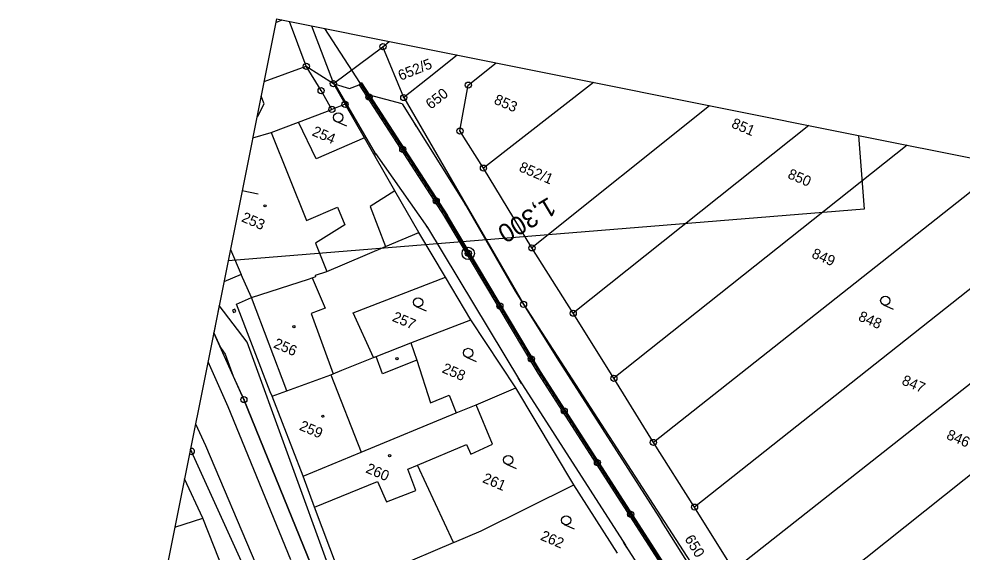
# Model space of a CAD drawing. Extents: x -548552 to -543113, y -1131925 to -1123599.
# Drawn here: x -548249.7 to -548096.2, y -1130528.9 to -1130442.1 of the extents above; entities that cross this region are included whole.
import ezdxf

# ---------------------------------------------------------------- set-up
doc = ezdxf.new("R2010")
doc.units = 0
for name, color, linetype in [('Hranice parcel', 7, 'Continuous'), ('HRANY', 7, 'Continuous'), ('NADZEMNÍ VEDENÍ VN', 7, 'Continuous'), ('Parcelní čísla', 7, 'Continuous'), ('Profile', 7, 'Continuous'), ('PROFILY NÁVRH', 7, 'Continuous'), ('STANIČENÍ', 7, 'Continuous'), ('SVAHY', 7, 'Continuous'), ('Vnitřní kresba', 7, 'Continuous'), ('Věcná břemena k části', 7, 'Continuous'), ('Značky bodu BP', 7, 'Continuous'), ('Značky budov', 7, 'Continuous'), ('Značky kultur', 7, 'Continuous')]:
    doc.layers.add(name, color=color, linetype=linetype)

msp = doc.modelspace()

# ---------------------------------------------------------------- linework, layer by layer
at = {"layer": 'Hranice parcel'}
for p, q in [((-548202.94, -1130449.86), (-548205.66, -1130442.56)), ((-548190.47, -1130446.67), (-548189.45, -1130445.81)), ((-548198.53, -1130452.68), (-548190.47, -1130446.67)), ((-548187.08, -1130454.94), (-548190.47, -1130446.67)), ((-548198.53, -1130452.68), (-548196.64, -1130456.04)), ((-548156.19, -1130452.48), (-548174.11, -1130466.41)), ((-548196.64, -1130456.04), (-548198.78, -1130456.86)), ((-548193.48, -1130461.5), (-548196.64, -1130456.04)), ((-548137.32, -1130456.26), (-548166.22, -1130479.39)), ((-548204.21, -1130458.93), (-548198.78, -1130456.86)), ((-548121.19, -1130459.5), (-548159.51, -1130490.02)), ((-548105.21, -1130462.7), (-548152.9, -1130500.6)), ((-548166.22, -1130479.39), (-548174.11, -1130466.41)), ((-548089.31, -1130465.88), (-548146.48, -1130511.03)), ((-548077.93, -1130472.61), (-548139.78, -1130521.55)), ((-548180.3, -1130484.13), (-548184.61, -1130476.87)), ((-548159.51, -1130490.02), (-548166.22, -1130479.39)), ((-548215.27, -1130479.64), (-548213.51, -1130483.71)), ((-548070.84, -1130482.5), (-548133.39, -1130531.79)), ((-548211.83, -1130487.46), (-548213.51, -1130483.71)), ((-548176.16, -1130491.09), (-548180.3, -1130484.13)), ((-548152.9, -1130500.6), (-548159.51, -1130490.02)), ((-548185.95, -1130494.85), (-548176.16, -1130491.09)), ((-548168.87, -1130502.13), (-548176.16, -1130491.09)), ((-548066.66, -1130493.83), (-548127.07, -1130541.87)), ((-548146.48, -1130511.03), (-548152.9, -1130500.6)), ((-548175.3, -1130504.9), (-548168.87, -1130502.13)), ((-548159.44, -1130517.9), (-548168.87, -1130502.13)), ((-548203.45, -1130516.53), (-548208.51, -1130503.51)), ((-548178.53, -1130506.23), (-548175.3, -1130504.9)), ((-548139.78, -1130521.55), (-548146.48, -1130511.03)), ((-548219.75, -1130523.36), (-548222.75, -1130516.95)), ((-548152.3, -1130529.03), (-548159.44, -1130517.9)), ((-548133.39, -1130531.79), (-548139.78, -1130521.55)), ((-548214.56, -1130536.52), (-548219.75, -1130523.36))]:
    msp.add_line(p, q, dxfattribs=at)
for points in [[(-548207.87, -1130442.72), (-548206.88, -1130442.32)], [(-548202.11, -1130443.27), (-548198.53, -1130452.68)], [(-548178.4, -1130448.03), (-548183.23, -1130451.87), (-548187.08, -1130454.94)], [(-548209.8, -1130452.35), (-548202.94, -1130449.86)], [(-548198.78, -1130456.86), (-548200.53, -1130453.81), (-548202.94, -1130449.86)], [(-548174.11, -1130466.41), (-548177.94, -1130460.37), (-548176.58, -1130452.91), (-548172.05, -1130449.3)], [(-548187.08, -1130454.94), (-548167.6, -1130488.56), (-548131.39, -1130544.51), (-548124.22, -1130557.42), (-548119.04, -1130570.44), (-548118.89, -1130581.94), (-548119.3, -1130595.7), (-548123.3, -1130617.66), (-548126.93, -1130627.45), (-548133.48, -1130639.41)], [(-548211.64, -1130461.5), (-548208.64, -1130460.62), (-548204.21, -1130458.93)], [(-548193.48, -1130461.5), (-548201.35, -1130464.88), (-548204.21, -1130458.93)], [(-548184.61, -1130476.87), (-548188.51, -1130470.12), (-548193.48, -1130461.5)], [(-548211.83, -1130487.46), (-548202.6, -1130484.45), (-548201.96, -1130484.25), (-548201.37, -1130484.06), (-548201.45, -1130483.84), (-548199.58, -1130483.24), (-548190.05, -1130479.19), (-548184.61, -1130476.87)], [(-548213.51, -1130483.71), (-548216.33, -1130484.93)], [(-548191.99, -1130497.23), (-548195.33, -1130489.95), (-548180.3, -1130484.13)], [(-548208.51, -1130503.51), (-548208.81, -1130502.82), (-548214.3, -1130488.52), (-548211.83, -1130487.46)], [(-548184.94, -1130577.46), (-548196.88, -1130543.9), (-548213.09, -1130504.06), (-548217.99, -1130493.22)], [(-548191.99, -1130497.23), (-548191.57, -1130497.05), (-548185.95, -1130494.85)], [(-548185.95, -1130494.85), (-548184.93, -1130497.66), (-548182.73, -1130504.6), (-548179.72, -1130503.36), (-548178.53, -1130506.23)], [(-548208.51, -1130503.51), (-548206.12, -1130502.64), (-548198.93, -1130500.03), (-548198.57, -1130499.87), (-548197.18, -1130499.27), (-548191.99, -1130497.23)], [(-548179, -1130527.29), (-548184.84, -1130514.72), (-548176.9, -1130511.34), (-548176.18, -1130512.93), (-548172.65, -1130511.3), (-548175.3, -1130504.9)], [(-548203.45, -1130516.53), (-548194.01, -1130512.63), (-548178.53, -1130506.23)], [(-548170.57, -1130654.95), (-548182.95, -1130618.21), (-548199.97, -1130565.92), (-548212.95, -1130531.61), (-548221.62, -1130512.49), (-548221.78, -1130512.11)], [(-548195.32, -1130534.33), (-548196.6, -1130534.81), (-548201.58, -1130521.53), (-548203.45, -1130516.53)], [(-548179, -1130527.29), (-548178.83, -1130527.23), (-548174.49, -1130525.38), (-548159.44, -1130517.9)], [(-548224.33, -1130524.83), (-548219.75, -1130523.36)], [(-548185.98, -1130530.29), (-548181.91, -1130528.53), (-548179, -1130527.29)]]:
    msp.add_lwpolyline(points, dxfattribs=at)
at = {"layer": 'HRANY'}
for p in [(-548195.91, -1130453.49), (-548193.94, -1130452.54)]:
    msp.add_line(p, (-548194.32, -1130452.89), dxfattribs=at)
at = {"layer": 'NADZEMNÍ VEDENÍ VN'}
for p, q in [((-548193.94, -1130452.54), (-548192.64, -1130454.55)), ((-548168.98, -1130486.42), (-548162.17, -1130497.29))]:
    msp.add_line(p, q, dxfattribs=at)
at = {"layer": 'Profile'}
for p, q in [((-548113.13, -1130461.11), (-548062.15, -1130471.33)), ((-548210.78, -1130470.64), (-548213.37, -1130470.12)), ((-548215.64, -1130481.48), (-548249.7, -1130651.36))]:
    msp.add_line(p, q, dxfattribs=at)
at = {"layer": 'PROFILY NÁVRH'}
for p, q in [((-548199.97, -1130443.7), (-548180.19, -1130474.24)), ((-548191.69, -1130464.05), (-548198.25, -1130452.78)), ((-548198.25, -1130452.78), (-548195.91, -1130453.49)), ((-548194.32, -1130452.89), (-548180.4, -1130474.37)), ((-548193.94, -1130452.54), (-548179.98, -1130474.1)), ((-548187.32, -1130455.98), (-548192.64, -1130454.55)), ((-548187.32, -1130455.98), (-548177.05, -1130472.36)), ((-548191.69, -1130464.05), (-548183.22, -1130476.05)), ((-548177.05, -1130472.36), (-548168.98, -1130486.42)), ((-548183.22, -1130476.05), (-548168.25, -1130500.92)), ((-548162.17, -1130497.29), (-548145.1, -1130523.89)), ((-548168.25, -1130500.92), (-548151.03, -1130527.71)), ((-548130.86, -1130546.34), (-548145.1, -1130523.89))]:
    msp.add_line(p, q, dxfattribs=at)
for points in [[(-548134.22, -1130547.96), (-548165.23, -1130499.75), (-548180.4, -1130474.36)], [(-548133.8, -1130547.69), (-548164.81, -1130499.49), (-548179.97, -1130474.11)], [(-548136.77, -1130549.88), (-548151.03, -1130527.71)]]:
    msp.add_lwpolyline(points, dxfattribs=at)
at = {"layer": 'STANIČENÍ'}
for points in [[(-548184.99, -1130459.66), (-548185.29, -1130459.24)], [(-548191.51, -1130464.31), (-548191.82, -1130463.87)], [(-548177.01, -1130472.44), (-548177.11, -1130472.27)], [(-548134.01, -1130547.82), (-548165.02, -1130499.62), (-548180.19, -1130474.24)], [(-548183.15, -1130476.14), (-548183.31, -1130475.92)], [(-548167.94, -1130501.44), (-548167.94, -1130501.44), (-548168.49, -1130500.52)], [(-548144.91, -1130524.19), (-548145.44, -1130523.37)], [(-548150.77, -1130528.11), (-548151.34, -1130527.23)]]:
    msp.add_lwpolyline(points, dxfattribs=at)
for centre, radius in [((-548193.81, -1130453.22), 0.1), ((-548193.28, -1130454.02), 0.1), ((-548192.73, -1130454.87), 0.5), ((-548192.73, -1130454.87), 0.1), ((-548192.13, -1130455.8), 0.1), ((-548191.59, -1130456.64), 0.1), ((-548191.04, -1130457.48), 0.1), ((-548190.5, -1130458.32), 0.1), ((-548189.96, -1130459.16), 0.1), ((-548189.41, -1130460), 0.1), ((-548188.87, -1130460.84), 0.1), ((-548188.32, -1130461.68), 0.1), ((-548187.78, -1130462.52), 0.1), ((-548187.24, -1130463.36), 0.5), ((-548187.24, -1130463.36), 0.1), ((-548186.69, -1130464.19), 0.1), ((-548186.15, -1130465.03), 0.1), ((-548185.61, -1130465.87), 0.1), ((-548185.06, -1130466.71), 0.1), ((-548184.52, -1130467.55), 0.1), ((-548183.97, -1130468.39), 0.1), ((-548183.43, -1130469.23), 0.1), ((-548182.89, -1130470.07), 0.1), ((-548182.34, -1130470.91), 0.1), ((-548181.8, -1130471.75), 0.5), ((-548181.8, -1130471.75), 0.1), ((-548181.26, -1130472.59), 0.1), ((-548180.71, -1130473.43), 0.1), ((-548180.17, -1130474.27), 0.1), ((-548179.66, -1130475.12), 0.1), ((-548179.14, -1130475.98), 0.1), ((-548178.63, -1130476.84), 0.1), ((-548178.12, -1130477.7), 0.1), ((-548177.6, -1130478.56), 0.1), ((-548177.6, -1130478.56), 0.1), ((-548176.58, -1130480.28), 1), ((-548177.09, -1130479.42), 0.1), ((-548177.09, -1130479.42), 0.1), ((-548176.58, -1130480.28), 0.5), ((-548176.58, -1130480.28), 0.5), ((-548176.58, -1130480.28), 0.1), ((-548176.58, -1130480.28), 0.1), ((-548176.07, -1130481.13), 0.1), ((-548176.07, -1130481.13), 0.1), ((-548175.55, -1130481.99), 0.1), ((-548175.55, -1130481.99), 0.1), ((-548175.04, -1130482.85), 0.1), ((-548175.04, -1130482.85), 0.1), ((-548174.53, -1130483.71), 0.1), ((-548174.53, -1130483.71), 0.1), ((-548174.01, -1130484.57), 0.1), ((-548173.5, -1130485.43), 0.1), ((-548172.99, -1130486.28), 0.1), ((-548172.48, -1130487.14), 0.1), ((-548171.96, -1130488), 0.1), ((-548171.45, -1130488.86), 0.5), ((-548171.45, -1130488.86), 0.1), ((-548170.94, -1130489.72), 0.1), ((-548170.42, -1130490.58), 0.1), ((-548169.91, -1130491.44), 0.1), ((-548169.4, -1130492.29), 0.1), ((-548168.89, -1130493.15), 0.1), ((-548168.37, -1130494.01), 0.1), ((-548167.86, -1130494.87), 0.1), ((-548167.35, -1130495.73), 0.1), ((-548166.83, -1130496.59), 0.1), ((-548166.32, -1130497.44), 0.5), ((-548166.32, -1130497.44), 0.1), ((-548165.81, -1130498.3), 0.1), ((-548165.3, -1130499.16), 0.1), ((-548164.77, -1130500.01), 0.1), ((-548164.23, -1130500.85), 0.1), ((-548163.69, -1130501.69), 0.1), ((-548163.15, -1130502.53), 0.1), ((-548162.61, -1130503.38), 0.1), ((-548162.06, -1130504.22), 0.1), ((-548161.52, -1130505.06), 0.1), ((-548160.98, -1130505.9), 0.5), ((-548160.98, -1130505.9), 0.1), ((-548160.44, -1130506.74), 0.1), ((-548159.9, -1130507.58), 0.1), ((-548159.36, -1130508.42), 0.1), ((-548158.82, -1130509.26), 0.1), ((-548158.28, -1130510.1), 0.1), ((-548157.74, -1130510.95), 0.1), ((-548157.2, -1130511.79), 0.1), ((-548156.65, -1130512.63), 0.1), ((-548156.11, -1130513.47), 0.1), ((-548155.57, -1130514.31), 0.5), ((-548155.57, -1130514.31), 0.1), ((-548155.03, -1130515.15), 0.1), ((-548154.49, -1130515.99), 0.1), ((-548153.95, -1130516.83), 0.1), ((-548153.41, -1130517.67), 0.1), ((-548152.87, -1130518.51), 0.1), ((-548152.33, -1130519.36), 0.1), ((-548151.79, -1130520.2), 0.1), ((-548151.24, -1130521.04), 0.1), ((-548150.7, -1130521.88), 0.1), ((-548150.16, -1130522.72), 0.5), ((-548150.16, -1130522.72), 0.1), ((-548149.62, -1130523.56), 0.1), ((-548149.08, -1130524.4), 0.1), ((-548148.54, -1130525.24), 0.1), ((-548148, -1130526.08), 0.1), ((-548147.46, -1130526.92), 0.1), ((-548146.92, -1130527.77), 0.1), ((-548146.38, -1130528.61), 0.1)]:
    msp.add_circle(centre, radius, dxfattribs=at)
at = {"layer": 'SVAHY'}
for p, q in [((-548207.76, -1130442.14), (-548215.64, -1130481.48)), ((-548207.76, -1130442.14), (-548113.13, -1130461.11)), ((-548113.13, -1130461.11), (-548112.16, -1130473.08)), ((-548112.16, -1130473.08), (-548215.64, -1130481.48))]:
    msp.add_line(p, q, dxfattribs=at)
at = {"layer": 'Vnitřní kresba'}
for p, q in [((-548202.94, -1130449.86), (-548198.53, -1130452.68)), ((-548208.64, -1130460.62), (-548202.92, -1130474.92)), ((-548188.51, -1130470.12), (-548192.57, -1130472.67)), ((-548202.92, -1130474.92), (-548197.84, -1130472.76)), ((-548197.84, -1130472.76), (-548196.65, -1130475.66)), ((-548192.57, -1130472.67), (-548190.05, -1130479.19)), ((-548196.65, -1130475.66), (-548201.44, -1130478.6)), ((-548201.44, -1130478.6), (-548199.58, -1130483.24)), ((-548201.96, -1130484.25), (-548199.85, -1130489.17)), ((-548206.12, -1130502.64), (-548211.83, -1130487.46)), ((-548199.85, -1130489.17), (-548202.17, -1130490.06)), ((-548202.17, -1130490.06), (-548198.57, -1130499.87)), ((-548218.93, -1130497.88), (-548215.68, -1130505.18)), ((-548190.53, -1130499.87), (-548191.57, -1130497.05)), ((-548184.93, -1130497.66), (-548190.53, -1130499.87)), ((-548198.93, -1130500.03), (-548194.01, -1130512.63)), ((-548215.68, -1130505.18), (-548205.5, -1130530.06)), ((-548220.96, -1130507.99), (-548219.33, -1130511.51)), ((-548219.33, -1130511.51), (-548211.12, -1130530.83)), ((-548186.43, -1130515.4), (-548184.84, -1130514.72)), ((-548185.12, -1130518.86), (-548186.43, -1130515.4)), ((-548201.58, -1130521.53), (-548191.36, -1130517.39)), ((-548191.36, -1130517.39), (-548189.89, -1130520.67)), ((-548189.89, -1130520.67), (-548185.12, -1130518.86))]:
    msp.add_line(p, q, dxfattribs=at)
msp.add_lwpolyline([(-548210.94, -1130458), (-548210.84, -1130457.96), (-548209.79, -1130455.94), (-548210.28, -1130454.73)], dxfattribs=at)
at = {"layer": 'Věcná břemena k části'}
msp.add_line((-548217.1, -1130488.75), (-548218, -1130493.22), dxfattribs=at)
msp.add_lwpolyline([(-548218, -1130493.22), (-548216.91, -1130495.61), (-548216.12, -1130496.65), (-548214.82, -1130500.24), (-548213.09, -1130504.06), (-548196.88, -1130543.9), (-548184.94, -1130577.46), (-548183.94, -1130577.01), (-548183.46, -1130576.8), (-548183.22, -1130576.69), (-548192.21, -1130550.68), (-548212.57, -1130494.71), (-548217.1, -1130488.75)], dxfattribs=at)
msp.add_lwpolyline([(-548214.93, -1130489.5), (-548214.78, -1130489.87), (-548214.41, -1130489.71), (-548214.57, -1130489.35)], close=True, dxfattribs=at)
at = {"layer": 'Značky bodu BP'}
msp.add_line((-548221.76, -1130512.01), (-548221.94, -1130512.88), dxfattribs=at)
for centre, radius in [((-548190.47, -1130446.67), 0.5), ((-548190.47, -1130446.67), 0.0303), ((-548202.94, -1130449.86), 0.5), ((-548202.94, -1130449.86), 0.0303), ((-548200.53, -1130453.81), 0.5), ((-548198.53, -1130452.68), 0.5), ((-548198.53, -1130452.68), 0.0303), ((-548176.58, -1130452.91), 0.5), ((-548176.58, -1130452.91), 0.0303), ((-548200.53, -1130453.81), 0.0303), ((-548187.08, -1130454.94), 0.5), ((-548187.08, -1130454.94), 0.0303), ((-548198.78, -1130456.86), 0.5), ((-548196.64, -1130456.04), 0.5), ((-548196.64, -1130456.04), 0.0303), ((-548198.78, -1130456.86), 0.0303), ((-548177.94, -1130460.37), 0.5), ((-548177.94, -1130460.37), 0.0303), ((-548174.11, -1130466.41), 0.5), ((-548174.11, -1130466.41), 0.0303), ((-548166.22, -1130479.39), 0.5), ((-548166.22, -1130479.39), 0.0303), ((-548167.6, -1130488.56), 0.5), ((-548167.6, -1130488.56), 0.0303), ((-548159.51, -1130490.02), 0.5), ((-548159.51, -1130490.02), 0.0303), ((-548152.9, -1130500.6), 0.5), ((-548152.9, -1130500.6), 0.0303), ((-548213.09, -1130504.06), 0.5), ((-548213.09, -1130504.06), 0.0303), ((-548146.48, -1130511.03), 0.5), ((-548146.48, -1130511.03), 0.0303), ((-548221.62, -1130512.49), 0.0303), ((-548139.78, -1130521.55), 0.5), ((-548139.78, -1130521.55), 0.0303)]:
    msp.add_circle(centre, radius, dxfattribs=at)
msp.add_arc((-548221.62, -1130512.49), 0.5, 230.727, 106.6037, dxfattribs=at)
at = {"layer": 'Značky budov'}
for centre in [(-548209.65, -1130472.54), (-548204.95, -1130492.21), (-548188.19, -1130497.41), (-548200.24, -1130506.77), (-548189.38, -1130513.18)]:
    msp.add_circle(centre, 0.175, dxfattribs=at)
at = {"layer": 'Značky kultur'}
for p, q in [((-548198.03, -1130458.86), (-548196.42, -1130459.55)), ((-548109.05, -1130488.66), (-548107.44, -1130489.35)), ((-548185.05, -1130488.93), (-548183.44, -1130489.62)), ((-548176.9, -1130497.16), (-548175.29, -1130497.85)), ((-548170.39, -1130514.57), (-548168.78, -1130515.26)), ((-548160.96, -1130524.37), (-548159.35, -1130525.06))]:
    msp.add_line(p, q, dxfattribs=at)
for centre in [(-548197.74, -1130458.17), (-548108.75, -1130487.97), (-548184.75, -1130488.24), (-548176.6, -1130496.47), (-548170.09, -1130513.88), (-548160.66, -1130523.69)]:
    msp.add_circle(centre, 0.75, dxfattribs=at)

# ---------------------------------------------------------------- texts
at = {"layer": 'Parcelní čísla'}
for s, rotation, p in [('652/5', 21.8058, (-548187.59, -1130452.22)), ('650', 37.8058, (-548182.69, -1130456.93)), ('853', 336.8058, (-548172.54, -1130455.88)), ('254', 336.8058, (-548202.13, -1130461.05)), ('851', 336.8058, (-548133.91, -1130459.75)), ('852/1', 336.8058, (-548168.47, -1130466.86)), ('850', 336.8058, (-548124.76, -1130467.99)), ('253', 336.8058, (-548213.61, -1130475.04)), ('849', 336.8058, (-548120.85, -1130480.92)), ('257', 336.8058, (-548189.08, -1130491.22)), ('848', 336.8058, (-548113.27, -1130491.14)), ('256', 336.8058, (-548208.4, -1130495.54)), ('258', 336.8058, (-548180.99, -1130499.59)), ('847', 336.8058, (-548106.2, -1130501.54)), ('259', 336.8058, (-548204.21, -1130508.93)), ('846', 336.8058, (-548098.94, -1130510.4)), ('260', 336.8058, (-548193.39, -1130515.87)), ('261', 336.8058, (-548174.4, -1130517.46)), ('262', 336.8058, (-548164.97, -1130526.82)), ('650', 301.8058, (-548141.46, -1130526.7))]:
    msp.add_text(s, height=1.7, rotation=rotation, dxfattribs=at).set_placement(p)
at = {"layer": 'STANIČENÍ'}
msp.add_text('1,300', height=3, rotation=210.8551, dxfattribs=at).set_placement((-548163.48, -1130471.02))

doc.saveas('drawing.dxf')
